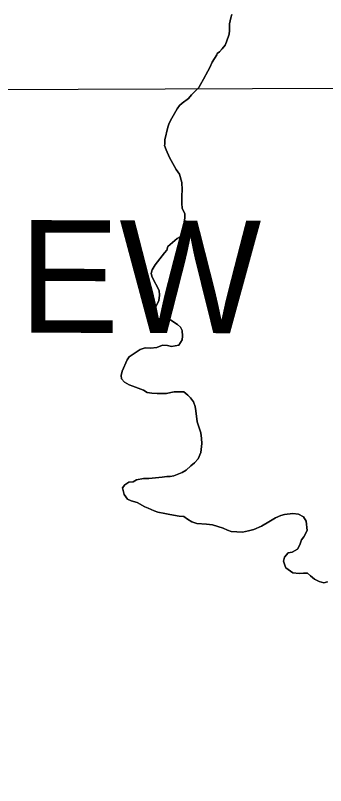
# Model space of a CAD drawing. Extents: x 3172297 to 3210190, y 958463 to 983887.
# Drawn here: x 3190071 to 3190347, y 963866 to 964550 of the extents above; entities that cross this region are included whole.
import ezdxf

# ---------------------------------------------------------------- set-up
doc = ezdxf.new("R2010")
doc.units = 0
for name, color, linetype in [('V-SITE-VEGE', 7, 'Continuous'), ('V-TOPO-BNDY', 7, 'Continuous'), ('V-TOPO-GNAM-IDEN', 7, 'Continuous'), ('V-TOPO-SHOR', 7, 'Continuous')]:
    doc.layers.add(name, color=color, linetype=linetype)

msp = doc.modelspace()

# ---------------------------------------------------------------- linework, layer by layer
at = {"layer": 'V-SITE-VEGE'}
for p, q in [((3190263.46, 964551.04), (3190262.44, 964547.94)), ((3190262.44, 964547.94), (3190261.43, 964542.77)), ((3190261.43, 964542.77), (3190261.44, 964536.91)), ((3190261.44, 964536.91), (3190261.11, 964533.47)), ((3190261.11, 964533.47), (3190258.72, 964526.57)), ((3190257.35, 964523.81), (3190254.95, 964520.36)), ((3190258.72, 964526.57), (3190257.35, 964523.81)), ((3190250.15, 964515.18), (3190246.04, 964508.62)), ((3190250.49, 964516.21), (3190250.15, 964515.18)), ((3190252.55, 964517.94), (3190250.49, 964516.21)), ((3190254.95, 964520.36), (3190252.55, 964517.94)), ((3190246.04, 964508.62), (3190243.98, 964503.79)), ((3190241.93, 964500.68), (3190238.16, 964493.44)), ((3190243.98, 964503.79), (3190241.93, 964500.68)), ((3190235.42, 964488.95), (3190234.05, 964486.19)), ((3190238.16, 964493.44), (3190235.42, 964488.95)), ((3190234.05, 964486.19), (3190227.53, 964479.62)), ((3190224.78, 964476.51), (3190219.29, 964472.36)), ((3190227.53, 964479.62), (3190224.78, 964476.51)), ((3190214.83, 964467.18), (3190210.03, 964458.9)), ((3190216.88, 964470.29), (3190214.83, 964467.18)), ((3190219.29, 964472.36), (3190216.88, 964470.29)), ((3190207.63, 964454.41), (3190206.61, 964450.97)), ((3190210.03, 964458.9), (3190207.63, 964454.41)), ((3190206.61, 964450.97), (3190203.89, 964439.59)), ((3190203.89, 964439.59), (3190203.91, 964435.8)), ((3190203.91, 964435.8), (3190203.56, 964434.77)), ((3190203.56, 964434.77), (3190204.96, 964430.64)), ((3190204.96, 964430.64), (3190208.08, 964424.1)), ((3190208.08, 964424.1), (3190213.97, 964413.45)), ((3190213.97, 964413.45), (3190216.74, 964409.32)), ((3190216.74, 964409.32), (3190218.83, 964401.75)), ((3190218.83, 964401.75), (3190219.19, 964395.21)), ((3190219.19, 964395.21), (3190218.87, 964390.04)), ((3190218.87, 964390.04), (3190218.89, 964383.15)), ((3190218.89, 964383.15), (3190219.25, 964379.02)), ((3190219.25, 964379.02), (3190221.67, 964373.86)), ((3190221.67, 964373.86), (3190221.69, 964370.07)), ((3190221.01, 964366.97), (3190220.34, 964359.39)), ((3190221.69, 964370.07), (3190221.01, 964366.97)), ((3190220.34, 964359.39), (3190217.61, 964353.53)), ((3190214.86, 964352.14), (3190206.61, 964344.88)), ((3190217.61, 964353.53), (3190214.86, 964352.14)), ((3190206.61, 964344.88), (3190205.59, 964341.78)), ((3190203.53, 964339.36), (3190195.3, 964328.65)), ((3190205.59, 964341.78), (3190203.53, 964339.36)), ((3190192.56, 964324.17), (3190191.53, 964321.06)), ((3190195.3, 964328.65), (3190192.56, 964324.17)), ((3190191.53, 964321.06), (3190192.58, 964317.62)), ((3190192.58, 964317.62), (3190198.82, 964305.93)), ((3190198.82, 964305.93), (3190199.17, 964301.8)), ((3190198.5, 964296.63), (3190195.42, 964291.11)), ((3190199.17, 964301.8), (3190198.5, 964296.63)), ((3190195.42, 964291.11), (3190192.67, 964289.38)), ((3190192.67, 964289.38), (3190192.68, 964286.28)), ((3190192.68, 964286.28), (3190193.04, 964282.83)), ((3190193.04, 964282.83), (3190193.38, 964282.15)), ((3190193.38, 964282.15), (3190195.46, 964280.78)), ((3190195.46, 964280.78), (3190206.13, 964280.81)), ((3190206.13, 964280.81), (3190209.24, 964279.44)), ((3190209.24, 964279.44), (3190215.1, 964275.67)), ((3190215.1, 964275.67), (3190217.87, 964273.27)), ((3190217.87, 964273.27), (3190219.25, 964270.18)), ((3190219.25, 964270.18), (3190219.62, 964265.35)), ((3190219.28, 964261.91), (3190216.19, 964257.42)), ((3190219.62, 964265.35), (3190219.28, 964261.91)), ((3190186.24, 964254.91), (3190181.76, 964253.52)), ((3190191.06, 964254.58), (3190186.24, 964254.91)), ((3190196.57, 964255.29), (3190191.06, 964254.58)), ((3190201.73, 964257.37), (3190196.57, 964255.29)), ((3190206.21, 964257.04), (3190201.73, 964257.37)), ((3190209.66, 964256.02), (3190206.21, 964257.04)), ((3190216.19, 964257.42), (3190209.66, 964256.02)), ((3190181.76, 964253.52), (3190172.14, 964246.94)), ((3190170.43, 964244.18), (3190165.98, 964234.18)), ((3190172.14, 964246.94), (3190170.43, 964244.18)), ((3190165.98, 964234.18), (3190164.96, 964230.39)), ((3190164.96, 964230.39), (3190165.32, 964227.29)), ((3190165.32, 964227.29), (3190168.08, 964224.54)), ((3190168.08, 964224.54), (3190172.22, 964222.15)), ((3190172.22, 964222.15), (3190175.33, 964220.78)), ((3190175.33, 964220.78), (3190184.98, 964217.36)), ((3190184.98, 964217.36), (3190188.09, 964215.31)), ((3190188.09, 964215.31), (3190192.23, 964214.63)), ((3190192.23, 964214.63), (3190197.05, 964214.3)), ((3190197.05, 964214.3), (3190205.31, 964214.33)), ((3190205.31, 964214.33), (3190209.1, 964215.38)), ((3190209.1, 964215.38), (3190212.2, 964215.73)), ((3190212.2, 964215.73), (3190220.81, 964215.76)), ((3190220.81, 964215.76), (3190224.26, 964213.01)), ((3190224.26, 964213.01), (3190226.68, 964210.61)), ((3190226.68, 964210.61), (3190229.45, 964206.83)), ((3190229.45, 964206.83), (3190230.84, 964202.7)), ((3190230.84, 964202.7), (3190231.54, 964198.91)), ((3190231.54, 964198.91), (3190232.61, 964189.27)), ((3190232.61, 964189.27), (3190235.74, 964179.3)), ((3190235.74, 964179.3), (3190236.44, 964174.48)), ((3190236.44, 964174.48), (3190236.8, 964170)), ((3190236.8, 964170), (3190235.79, 964162.07)), ((3190235.79, 964162.07), (3190233.4, 964156.21)), ((3190230.31, 964152.76), (3190226.88, 964149.99)), ((3190233.4, 964156.21), (3190230.31, 964152.76)), ((3190222.76, 964146.19), (3190219.32, 964144.11)), ((3190226.88, 964149.99), (3190222.76, 964146.19)), ((3190184.89, 964138.83), (3190178.7, 964137.78)), ((3190189.71, 964138.85), (3190184.89, 964138.83)), ((3190201.42, 964139.92), (3190189.71, 964138.85)), ((3190205.55, 964140.62), (3190201.42, 964139.92)), ((3190208.65, 964140.63), (3190205.55, 964140.62)), ((3190211.75, 964141.33), (3190208.65, 964140.63)), ((3190219.32, 964144.11), (3190211.75, 964141.33)), ((3190168.38, 964133.27), (3190166.32, 964130.5)), ((3190171.81, 964135.69), (3190168.38, 964133.27)), ((3190175.6, 964136.05), (3190171.81, 964135.69)), ((3190178.7, 964137.78), (3190175.6, 964136.05)), ((3190166.32, 964130.5), (3190167.72, 964124.65)), ((3190167.72, 964124.65), (3190170.49, 964120.53)), ((3190170.49, 964120.53), (3190173.94, 964119.16)), ((3190173.94, 964119.16), (3190179.11, 964117.46)), ((3190179.11, 964117.46), (3190186.01, 964113.69)), ((3190186.01, 964113.69), (3190189.11, 964112.67)), ((3190189.11, 964112.67), (3190194.29, 964110.27)), ((3190194.29, 964110.27), (3190197.74, 964108.91)), ((3190197.74, 964108.91), (3190203.94, 964107.89)), ((3190203.94, 964107.89), (3190208.42, 964106.87)), ((3190208.42, 964106.87), (3190216.69, 964105.52)), ((3190216.69, 964105.52), (3190220.83, 964105.19)), ((3190220.83, 964105.19), (3190223.93, 964102.79)), ((3190296.27, 964100.27), (3190302.12, 964104.08)), ((3190302.12, 964104.08), (3190306.93, 964106.16)), ((3190306.93, 964106.16), (3190310.37, 964106.86)), ((3190310.37, 964106.86), (3190317.6, 964107.92)), ((3190317.6, 964107.92), (3190322.77, 964107.25)), ((3190322.77, 964107.25), (3190327.26, 964104.85)), ((3190327.26, 964104.85), (3190329.68, 964101.07)), ((3190223.93, 964102.79), (3190227.73, 964100.39)), ((3190227.73, 964100.39), (3190232.21, 964099.03)), ((3190232.21, 964099.03), (3190240.82, 964098.37)), ((3190240.82, 964098.37), (3190246.34, 964097.7)), ((3190246.34, 964097.7), (3190255.65, 964094.63)), ((3190289.74, 964096.46), (3190296.27, 964100.27)), ((3190329.68, 964101.07), (3190330.4, 964092.8)), ((3190255.65, 964094.63), (3190259.44, 964092.92)), ((3190259.44, 964092.92), (3190262.89, 964091.89)), ((3190262.89, 964091.89), (3190272.88, 964091.24)), ((3190272.88, 964091.24), (3190278.39, 964092.29)), ((3190278.39, 964092.29), (3190282.86, 964093.68)), ((3190282.86, 964093.68), (3190289.74, 964096.46)), ((3190330.4, 964092.8), (3190327.32, 964086.94)), ((3190325.26, 964084.52), (3190323.9, 964080.04)), ((3190327.32, 964086.94), (3190325.26, 964084.52)), ((3190323.9, 964080.04), (3190321.84, 964076.24)), ((3190313.59, 964072.77), (3190310.15, 964068.97)), ((3190317.03, 964073.47), (3190313.59, 964072.77)), ((3190321.84, 964076.24), (3190317.03, 964073.47)), ((3190310.15, 964068.97), (3190309.48, 964065.53)), ((3190309.48, 964065.53), (3190310.87, 964061.05)), ((3190310.87, 964061.05), (3190311.56, 964059.68)), ((3190311.56, 964059.68), (3190313.63, 964057.96)), ((3190313.63, 964057.96), (3190317.78, 964055.21)), ((3190317.78, 964055.21), (3190323.29, 964054.55)), ((3190323.29, 964054.55), (3190327.08, 964054.9)), ((3190327.08, 964054.9), (3190330.87, 964054.92)), ((3190330.87, 964054.92), (3190333.28, 964052.51)), ((3190333.28, 964052.51), (3190337.08, 964049.43)), ((3190337.08, 964049.43), (3190341.22, 964047.37)), ((3190341.22, 964047.37), (3190345.36, 964046.35)), ((3190345.36, 964046.35), (3190348.46, 964047.05))]:
    msp.add_line(p, q, dxfattribs=at)
at = {"layer": 'V-TOPO-BNDY'}
msp.add_lwpolyline([(3186048.77, 963895.97), (3186249.57, 964469.98), (3198733.3, 964517.56), (3198114.71, 963866.13)], dxfattribs=at)
at = {"layer": 'V-TOPO-SHOR'}
for points in [[(3190219.62, 964265.35), (3190219.25, 964270.18), (3190217.87, 964273.27), (3190215.1, 964275.67), (3190209.24, 964279.44), (3190206.13, 964280.81), (3190195.46, 964280.78), (3190193.38, 964282.15), (3190193.04, 964282.83), (3190192.68, 964286.28), (3190192.67, 964289.38), (3190195.42, 964291.11), (3190198.5, 964296.63), (3190199.17, 964301.8), (3190198.82, 964305.93), (3190192.58, 964317.62), (3190191.53, 964321.06), (3190192.56, 964324.17), (3190195.3, 964328.65), (3190203.53, 964339.36), (3190205.59, 964341.78), (3190206.61, 964344.88), (3190214.86, 964352.14), (3190217.61, 964353.53), (3190220.34, 964359.39), (3190221.01, 964366.97), (3190221.69, 964370.07), (3190221.67, 964373.86), (3190219.25, 964379.02), (3190218.89, 964383.15), (3190218.87, 964390.04), (3190219.19, 964395.21), (3190218.83, 964401.75), (3190216.74, 964409.32), (3190213.97, 964413.45), (3190208.08, 964424.1), (3190204.96, 964430.64), (3190203.56, 964434.77), (3190203.91, 964435.8), (3190203.89, 964439.59), (3190206.61, 964450.97), (3190207.63, 964454.41), (3190210.03, 964458.9), (3190214.83, 964467.18), (3190216.88, 964470.29), (3190219.29, 964472.36), (3190224.78, 964476.51), (3190227.53, 964479.62), (3190234.05, 964486.19), (3190235.42, 964488.95), (3190238.16, 964493.44), (3190241.93, 964500.68), (3190243.98, 964503.79), (3190246.04, 964508.62), (3190250.15, 964515.18), (3190250.49, 964516.21), (3190252.55, 964517.94), (3190254.95, 964520.36), (3190257.35, 964523.81), (3190258.72, 964526.57), (3190261.11, 964533.47), (3190261.44, 964536.91), (3190261.43, 964542.77), (3190262.44, 964547.94), (3190263.46, 964551.04)], [(3190333.28, 964052.51), (3190330.87, 964054.92), (3190327.08, 964054.9), (3190323.29, 964054.55), (3190317.78, 964055.22), (3190313.63, 964057.96), (3190311.56, 964059.68), (3190310.87, 964061.05), (3190309.48, 964065.53), (3190310.15, 964068.97), (3190313.59, 964072.77), (3190317.03, 964073.47), (3190321.84, 964076.24), (3190323.9, 964080.04), (3190325.26, 964084.52), (3190327.32, 964086.94), (3190330.4, 964092.8), (3190329.68, 964101.07), (3190327.26, 964104.85), (3190322.77, 964107.25), (3190317.6, 964107.92), (3190310.37, 964106.86), (3190306.93, 964106.16), (3190302.12, 964104.08), (3190296.27, 964100.27), (3190289.74, 964096.46), (3190282.86, 964093.68), (3190278.39, 964092.29), (3190272.88, 964091.24), (3190262.89, 964091.89), (3190259.44, 964092.92), (3190255.65, 964094.63), (3190246.34, 964097.7), (3190240.82, 964098.37), (3190232.21, 964099.03), (3190227.73, 964100.39), (3190223.93, 964102.79), (3190220.83, 964105.19), (3190216.69, 964105.52), (3190208.42, 964106.87), (3190203.94, 964107.89), (3190197.73, 964108.91), (3190194.29, 964110.27), (3190189.11, 964112.67), (3190186.01, 964113.69), (3190179.11, 964117.46), (3190173.94, 964119.16), (3190170.49, 964120.53), (3190167.72, 964124.65), (3190166.32, 964130.5), (3190168.38, 964133.27), (3190171.81, 964135.69), (3190175.6, 964136.05), (3190178.7, 964137.78), (3190184.89, 964138.83), (3190189.71, 964138.85), (3190201.42, 964139.92), (3190205.55, 964140.62), (3190208.65, 964140.63), (3190211.75, 964141.33), (3190219.32, 964144.11), (3190222.76, 964146.19), (3190226.88, 964149.99), (3190230.31, 964152.76), (3190233.4, 964156.21), (3190235.79, 964162.07), (3190236.8, 964170), (3190236.44, 964174.48), (3190235.74, 964179.3), (3190232.61, 964189.27), (3190231.54, 964198.91), (3190230.84, 964202.7), (3190229.45, 964206.83), (3190226.68, 964210.61), (3190224.26, 964213.01), (3190220.81, 964215.76), (3190212.2, 964215.73), (3190209.1, 964215.38), (3190205.31, 964214.33), (3190197.05, 964214.3), (3190192.23, 964214.63), (3190188.09, 964215.31), (3190184.98, 964217.36), (3190175.33, 964220.78), (3190172.22, 964222.15), (3190168.08, 964224.54), (3190165.32, 964227.29), (3190164.96, 964230.39), (3190165.98, 964234.18), (3190170.43, 964244.18), (3190172.14, 964246.94), (3190181.76, 964253.52), (3190186.24, 964254.91), (3190191.06, 964254.58), (3190196.57, 964255.29), (3190201.73, 964257.37), (3190206.21, 964257.04), (3190209.66, 964256.02), (3190216.2, 964257.42), (3190219.28, 964261.91), (3190219.62, 964265.35)], [(3190348.46, 964047.05), (3190345.36, 964046.35), (3190341.22, 964047.37), (3190337.08, 964049.43), (3190333.28, 964052.51)]]:
    msp.add_lwpolyline(points, dxfattribs=at)

# ---------------------------------------------------------------- texts
at = {"layer": 'V-TOPO-GNAM-IDEN'}
msp.add_text('NEW ', height=100, rotation=359.85832, dxfattribs=at).set_placement((3189977.41, 964268.63))

doc.saveas('drawing.dxf')
